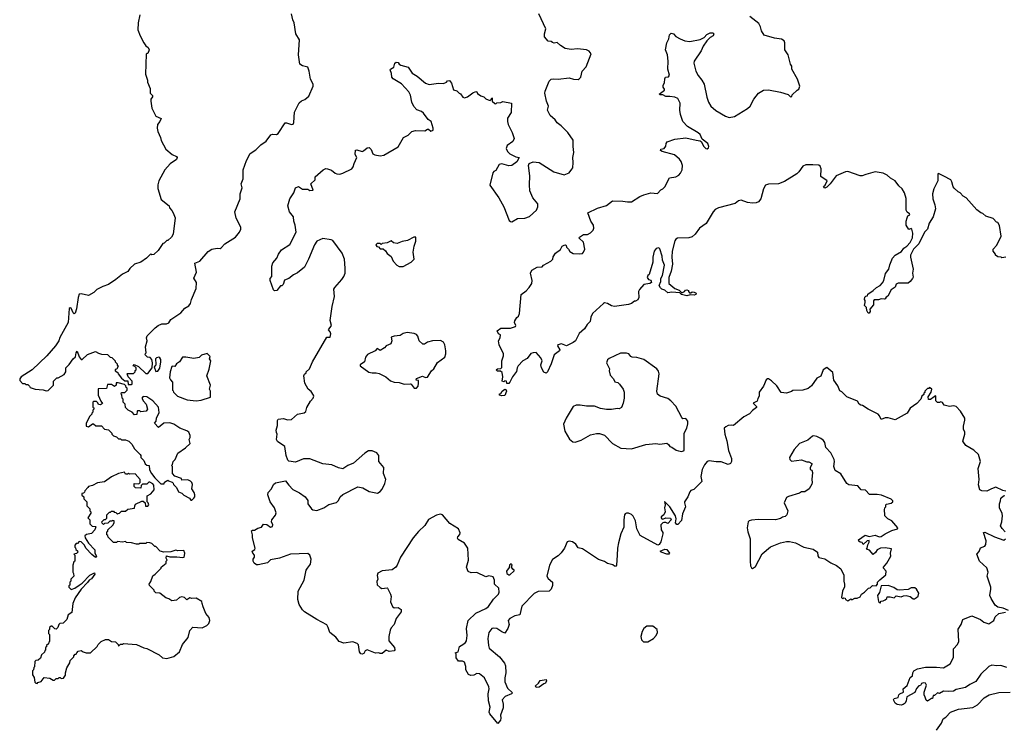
# Model space of a CAD drawing. Extents: x 2293878 to 2522763, y 823964 to 1006972.
# Tile 387 of 407: x 2455872 to 2465659, y 882594 to 889616. Entities that reach past the tile are written whole.
import ezdxf

# ---------------------------------------------------------------- set-up
doc = ezdxf.new("R2010")
doc.units = 0

msp = doc.modelspace()

# ---------------------------------------------------------------- linework, layer by layer
at = {"layer": '0CON20XD'}
for points in [[(2457066.2, 889665), (2457050, 889585), (2457046.2, 889515), (2457068.8, 889455), (2457106.7, 889385), (2457126.2, 889355), (2457148.5, 889338.5), (2457160, 889315), (2457145, 889280), (2457135, 889280), (2457128.3, 889271.7), (2457122.5, 889075), (2457142.5, 889015), (2457143.6, 888993.6), (2457168.3, 888931.7), (2457170, 888885), (2457191.7, 888861.7), (2457191.7, 888848.3), (2457177.5, 888825), (2457176.7, 888805), (2457187, 888737), (2457225, 888656.7), (2457277.5, 888635), (2457266.7, 888603.3), (2457243.3, 888575), (2457237.5, 888537.5), (2457244.1, 888504.1), (2457273.3, 888445), (2457277.5, 888415), (2457325, 888327.5), (2457386.4, 888276.4), (2457430, 888255), (2457437.5, 888245), (2457432.5, 888225), (2457368.3, 888181.7), (2457316.4, 888123.6), (2457256.7, 888013.3), (2457246.7, 887975), (2457247, 887937), (2457279.3, 887829.3), (2457357.5, 887765), (2457362.5, 887745), (2457385, 887720), (2457397.5, 887695), (2457416.7, 887645), (2457397.5, 887485), (2457382.5, 887455), (2457345, 887420), (2457335, 887420), (2457310, 887395), (2457295, 887390), (2457249.3, 887320.7), (2457205, 887282.5), (2457185, 887280), (2457175, 887290), (2457133, 887247), (2457075, 887207.5), (2457015, 887187.5), (2456967, 887143), (2456946.4, 887113.6), (2456895, 887087.5), (2456827.9, 887032.1), (2456755, 886982.5), (2456700, 886965), (2456640, 886935), (2456610, 886905), (2456556.7, 886873.3), (2456485, 886892.5), (2456463.6, 886886.4), (2456452.9, 886855), (2456437.4, 886742.6), (2456425, 886697.5), (2456415, 886692.5), (2456405, 886702.5), (2456385, 886747.5), (2456375, 886752.5), (2456363.9, 886746.1), (2456353.3, 886605), (2456271.7, 886458.3), (2456260, 886425), (2456230, 886375), (2456143.9, 886276.1), (2455995, 886137.5), (2455887.5, 886065), (2455872.5, 886045), (2455875, 886030), (2455901.7, 886001.7), (2455925, 886000), (2455935, 885990), (2455955, 885990), (2455970, 885975), (2455975, 885960), (2456025, 885943.3), (2456105, 885936.7), (2456135, 885927.5)], [(2456135, 885927.5), (2456155, 885930), (2456210, 885985), (2456210, 886025), (2456243, 886057), (2456255, 886057.5), (2456315, 886090), (2456330, 886115), (2456330, 886155), (2456365, 886190), (2456403.6, 886246.4), (2456426.1, 886263.9), (2456433.6, 886306.4), (2456445, 886320), (2456463.8, 886265), (2456485, 886237.5), (2456495, 886240), (2456545, 886290), (2456625, 886317.5), (2456655, 886300), (2456685, 886292.5), (2456745, 886290), (2456771.7, 886261.7), (2456788.3, 886258.3), (2456820, 886225), (2456820, 886215), (2456840, 886195), (2456841.7, 886181.7), (2456850, 886175), (2456838.3, 886141.7), (2456821.7, 886138.3), (2456820, 886125), (2456848.3, 886108.3), (2456850, 886095), (2456885, 886052.5), (2456918.3, 886028.3), (2456948.3, 886028.3), (2456951.7, 885991.7), (2456985, 885990), (2456990, 885995), (2456990, 886025), (2456950, 886065), (2456940, 886095), (2456945, 886100), (2457005, 886100), (2457020, 886115), (2457021.7, 886128.3), (2457030, 886135), (2457030, 886155), (2457018.3, 886168.3), (2457000, 886175), (2457011.7, 886188.3), (2457055, 886170), (2457125, 886100), (2457145, 886100), (2457190, 886155), (2457192.5, 886205), (2457185, 886240), (2457168.3, 886258.3), (2457141.7, 886261.7), (2457120, 886285), (2457121.7, 886298.3), (2457130, 886305), (2457122.5, 886365), (2457140, 886425), (2457132.5, 886455), (2457140, 886475), (2457220, 886555), (2457250, 886575), (2457285, 886592.5), (2457333, 886593), (2457355, 886602.5), (2457375, 886637.5), (2457475, 886702.5), (2457515, 886750), (2457555, 886772), (2457571.4, 886795), (2457579.2, 886835), (2457626, 886945), (2457629.2, 887005), (2457603.9, 887046.1), (2457630, 887105), (2457612.5, 887195), (2457662.5, 887215), (2457747, 887313), (2457783.9, 887336.1), (2457835, 887346.7), (2457865, 887343.3), (2457875, 887350), (2457911.2, 887388.8), (2458016.2, 887455), (2458058, 887505), (2458070, 887535), (2458070, 887555), (2458024.5, 887644.5), (2458012.5, 887705), (2458064.2, 887835), (2458064.1, 887885.9), (2458083.8, 887945), (2458073.8, 887985), (2458093.8, 888035), (2458093.8, 888125), (2458126.7, 888215), (2458163.9, 888286.1), (2458218.8, 888321.2), (2458269.6, 888370.5), (2458321.2, 888408.8), (2458369.6, 888470.5), (2458385, 888478), (2458425, 888476.2), (2458441.2, 888485), (2458510.8, 888589.2), (2458525, 888590), (2458575, 888574.2), (2458591.2, 888578.8), (2458598.6, 888595), (2458602.5, 888695), (2458650.3, 888789.7), (2458671.9, 888808.1), (2458706.8, 888823.2), (2458745, 888856), (2458790.8, 888955), (2458788.6, 888975), (2458764.1, 889024.1), (2458750, 889105), (2458735.8, 889145), (2458685, 889155.7), (2458657.5, 889175), (2458642.9, 889265), (2458653.8, 889415), (2458618.8, 889475), (2458600, 889585), (2458586.7, 889615), (2458573.3, 889675)], [(2459775, 889082.5), (2459823.6, 889053.6), (2459905.9, 888985.9), (2459942.3, 888972.3), (2460035, 888983.3), (2460085, 888981.2), (2460115.8, 888994.2), (2460125, 889007.5), (2460145, 889012.5), (2460165.9, 888985.9), (2460185, 888920), (2460217, 888907), (2460240, 888885), (2460255, 888880), (2460277, 888847), (2460295, 888837.5), (2460325, 888848.8), (2460375, 888888.8), (2460405, 888902.5), (2460415, 888900), (2460423.6, 888883.6), (2460455, 888860), (2460485, 888850), (2460505, 888830), (2460528.3, 888818.3), (2460547.5, 888812.5), (2460558.3, 888821.7), (2460565, 888840), (2460570, 888835), (2460570, 888805), (2460595, 888782.5), (2460605, 888780), (2460615, 888790), (2460655, 888793.3), (2460675, 888802.5), (2460760, 888785), (2460756.4, 888693.6), (2460722.5, 888637.5), (2460722, 888605), (2460728, 888575), (2460767.1, 888495), (2460787.5, 888435), (2460774, 888405), (2460716.2, 888365), (2460706.2, 888335), (2460720, 888305), (2460745, 888281.2), (2460805, 888252.5), (2460837.5, 888245), (2460815, 888202), (2460765, 888166.7), (2460733.9, 888163.9), (2460665, 888182), (2460637.5, 888175), (2460605, 888117.5), (2460585, 888107.5), (2460576.7, 888095), (2460545, 887970), (2460634.2, 887845), (2460684.2, 887754.2), (2460739.3, 887619.3), (2460749.3, 887609.3), (2460765, 887606.7), (2460821.7, 887638.3), (2460895, 887644.3), (2460941.3, 887658.7), (2461008.3, 887721.7), (2461024.2, 887755), (2461021.2, 887785), (2460974.3, 887844.3), (2460944.1, 887914.1), (2460939.2, 887975), (2460943.8, 888065), (2460928.8, 888165), (2460935, 888187.5), (2460975, 888203.8), (2461035, 888198), (2461182.1, 888102.1), (2461285, 888072.9), (2461333.3, 888095), (2461360.3, 888129.7), (2461369.2, 888145), (2461374.2, 888195), (2461372, 888245), (2461382, 888295), (2461372.5, 888355), (2461375, 888417.5), (2461322, 888495), (2461255, 888562), (2461215, 888590), (2461195, 888620), (2461145, 888663.3), (2461120, 888715), (2461130, 888755), (2461110, 888805), (2461093.1, 888885), (2461094, 888905), (2461136.2, 889005), (2461155.9, 889024.1), (2461175, 889028), (2461225, 889023.3), (2461335, 889037.5), (2461376.4, 889023.6), (2461425, 889022.5), (2461435, 889027.5), (2461450, 889045), (2461462.5, 889105), (2461503.6, 889146.4), (2461552.5, 889275), (2461533, 889303), (2461505, 889316.7), (2461416.2, 889326.2), (2461355, 889320), (2461295, 889328), (2461247.5, 889357.5), (2461215, 889388.8), (2461185, 889382.5), (2461168.3, 889388.3), (2461155, 889397.5), (2461125, 889402.5), (2461090, 889445), (2461087.5, 889475), (2461102.5, 889525), (2461032.5, 889675)], [(2461867, 887813), (2461915, 887804.4), (2461955, 887806), (2462035, 887860), (2462075, 887876.7), (2462145, 887893.3), (2462211.7, 887888.3), (2462245, 887923.3), (2462266.1, 887933.9), (2462286.1, 887953.9), (2462330, 888045), (2462395.9, 888054.1), (2462425, 888070), (2462440.7, 888089.3), (2462456.2, 888125), (2462461.2, 888165), (2462446, 888205), (2462429.3, 888229.3), (2462381.7, 888271.7), (2462260, 888305), (2462242.5, 888315), (2462245, 888327.5), (2462277.5, 888335), (2462295, 888360), (2462297.5, 888385), (2462308.3, 888401.7), (2462385, 888429.4), (2462495, 888442.9), (2462595, 888417.5), (2462635, 888413.3), (2462646.7, 888406.7), (2462674, 888355), (2462693.3, 888335), (2462706.4, 888333.6), (2462719.3, 888340.7), (2462723.3, 888355), (2462713.3, 888385), (2462657, 888427), (2462635, 888473.8), (2462615, 888492), (2462510, 888555), (2462463.1, 888603.1), (2462439.2, 888675), (2462432.5, 888715), (2462437.1, 888785), (2462415, 888831.2), (2462385, 888845.7), (2462335, 888852.9), (2462295, 888851.2), (2462265, 888870), (2462238.3, 888868.3), (2462230, 888875), (2462280, 888915), (2462282.5, 888925), (2462270, 888945), (2462270, 888965), (2462281.7, 888988.3), (2462283.6, 889026.4), (2462292.5, 889045), (2462321.7, 889048.3), (2462332.5, 889065), (2462313.8, 889125), (2462316.7, 889205), (2462310.8, 889265), (2462292.9, 889315), (2462304.2, 889385), (2462323.3, 889425), (2462332.5, 889465), (2462348.3, 889481.7), (2462370, 889475), (2462395, 889447.5), (2462436.2, 889426.2), (2462485, 889406.2), (2462535, 889400), (2462635, 889418), (2462675, 889438.8), (2462703.2, 889466.8), (2462735, 889486), (2462762.5, 889485), (2462772.5, 889475), (2462766.2, 889455), (2462735, 889437.5), (2462702.9, 889407.1), (2462666.9, 889353.1), (2462645.4, 889304.6), (2462576.2, 889205), (2462573.8, 889185), (2462592.7, 889102.7), (2462615, 889060), (2462653.2, 889013.2), (2462674.5, 888974.5), (2462702.7, 888845), (2462719.6, 888795), (2462741.5, 888755), (2462791.4, 888711.5), (2462887.9, 888657.9), (2462925, 888644.6), (2462976.3, 888653.7), (2463108.2, 888731.8), (2463133.1, 888755), (2463168.6, 888825), (2463215, 888886), (2463265, 888916.2), (2463315, 888918.8), (2463435, 888896.7), (2463511.7, 888871.7), (2463535, 888850), (2463548.3, 888851.7), (2463551.7, 888868.3), (2463600, 888915), (2463616.4, 888923.6), (2463626.4, 888953.6), (2463603.8, 889025), (2463548.8, 889125), (2463546, 889155), (2463533.8, 889175), (2463511.2, 889265), (2463478.8, 889315), (2463477.1, 889385), (2463470, 889405), (2463445, 889420.6), (2463375, 889431.1), (2463272.4, 889462.4), (2463244.7, 889504.7), (2463234.6, 889544.6), (2463217.9, 889577.9), (2463128.9, 889648.9)], [(2462533, 884923), (2462513.8, 884875), (2462481.2, 884825), (2462478.8, 884815), (2462490, 884775), (2462460, 884705), (2462451.7, 884638.3), (2462415, 884600), (2462405, 884600), (2462392.5, 884615), (2462397.5, 884655), (2462392.5, 884685), (2462334.1, 884774.1), (2462281.7, 884828.3), (2462287.5, 884795), (2462280, 884765), (2462288.8, 884725), (2462275.8, 884694.2), (2462247.5, 884675), (2462248.8, 884665), (2462254.1, 884654.1), (2462265, 884651.2), (2462295, 884663.8), (2462341.7, 884661.7), (2462347.5, 884645), (2462315, 884607.5), (2462295, 884620), (2462275, 884620), (2462264.2, 884615.8), (2462246.7, 884595), (2462247, 884547), (2462265, 884520), (2462266.7, 884505), (2462243.6, 884426.4), (2462229.3, 884400.7), (2462216.4, 884393.6), (2462040.7, 884490.7), (2462007.5, 884555), (2461993.3, 884635), (2461970.7, 884680.7), (2461955, 884697.5), (2461925, 884712.5), (2461905, 884712.5), (2461890, 884705), (2461883.6, 884696.4), (2461877.5, 884645), (2461876.4, 884573.6), (2461847.5, 884505), (2461823.9, 884416.1), (2461813.3, 884365), (2461810, 884295), (2461803.3, 884195), (2461795, 884182.5), (2461785, 884183.8), (2461767.3, 884197.3), (2461715, 884210), (2461685, 884230), (2461625, 884251.2), (2461465, 884358), (2461425, 884368), (2461398.8, 884405), (2461367.9, 884427.9), (2461335, 884432), (2461315, 884426.7), (2461287.3, 884365), (2461253.2, 884316.8), (2461225, 884288.2), (2461169.5, 884250.5), (2461138.2, 884195), (2461113.5, 884085), (2461125, 884062), (2461169.2, 884025), (2461168.3, 883991.7), (2461153.8, 883955), (2461134.2, 883935.8), (2461025, 883933.3), (2460985, 883914.4), (2460865, 883786.2), (2460845, 883700), (2460795, 883691.2), (2460743.8, 883665), (2460728, 883645), (2460733.9, 883613.9), (2460736.7, 883605), (2460725.8, 883564.2), (2460695, 883520), (2460665, 883532.5), (2460615, 883566.2), (2460585, 883569.2), (2460565, 883563.8), (2460536.2, 883525), (2460524, 883465), (2460530.8, 883395), (2460540.3, 883370.3), (2460640, 883285), (2460691.7, 883221.7), (2460700.6, 883195), (2460705.5, 883125.5), (2460694.5, 883075), (2460694.2, 883035), (2460720.9, 882970.9), (2460770, 882925), (2460760, 882915), (2460699.3, 882890.7), (2460667.5, 882855), (2460676.7, 882815), (2460676.4, 882776.4), (2460650, 882705), (2460656, 882675), (2460652, 882655), (2460625, 882620), (2460545, 882717.5), (2460540, 882735), (2460548.6, 882785), (2460532.9, 882845), (2460529.2, 882915), (2460538.8, 882965), (2460536.7, 882985), (2460493.6, 883073.6), (2460444, 883114), (2460415, 883118.8), (2460385, 883102.5), (2460355, 883097.5), (2460335, 883106.7), (2460306.7, 883155), (2460308.3, 883188.3), (2460295, 883230), (2460275, 883240), (2460235, 883240), (2460212.5, 883275), (2460210, 883315), (2460200, 883325), (2460230, 883335), (2460245, 883387.5), (2460277.5, 883405), (2460305, 883426.7), (2460315, 883442.5), (2460319.4, 883495), (2460313.6, 883566.4), (2460331.5, 883645), (2460405, 883717.1), (2460505, 883763.5), (2460530.8, 883785), (2460583.2, 883856.8), (2460632, 883905), (2460638.8, 883925), (2460636.2, 883965), (2460592.5, 884005), (2460593.3, 884045), (2460578.3, 884078.3), (2460535, 884087.5), (2460505, 884077.5), (2460415, 884122.5), (2460359.3, 884119.3), (2460330.7, 884130.7), (2460313.3, 884175), (2460334, 884245), (2460326.7, 884365), (2460295, 884413.3), (2460230.4, 884450.5), (2460223.9, 884463.9), (2460226.7, 884475), (2460248.8, 884501.2), (2460252, 884515), (2460235.5, 884555.5), (2460148.7, 884608.7), (2460075, 884696.2), (2460055, 884700), (2460015, 884692), (2459935, 884647.5), (2459900.3, 884589.7), (2459835, 884528.8), (2459783.9, 884466.1), (2459659.2, 884275), (2459625, 884193.3), (2459611.2, 884175), (2459575, 884148), (2459475, 884140), (2459433.3, 884115), (2459426.4, 884093.6), (2459431.2, 884055), (2459423.6, 884033.6), (2459425, 884000), (2459455, 883972.5), (2459473.6, 883963.6), (2459525, 883970), (2459530, 883965), (2459558.8, 883905), (2459563.8, 883885), (2459558.8, 883828.8), (2459577.5, 883785), (2459595, 883770), (2459635, 883772.5), (2459663.6, 883753.6), (2459665, 883732.5), (2459613.3, 883665), (2459596.2, 883605), (2459566.4, 883573.6), (2459555, 883550), (2459541.2, 883485), (2459542, 883442), (2459597.5, 883375), (2459600, 883355), (2459595, 883342.5), (2459545, 883337.5), (2459515, 883350), (2459475, 883316.7), (2459455, 883316.7), (2459443, 883323), (2459410.7, 883320.7), (2459325, 883353.3), (2459307.5, 883345), (2459291.7, 883318.3), (2459275, 883308.8), (2459263, 883313), (2459251.2, 883335), (2459241.7, 883401.7), (2459227, 883417), (2459185, 883432.5), (2459095, 883421.2), (2459046.7, 883435), (2459015, 883480), (2458953.8, 883525), (2458940, 883575), (2458925, 883601.2), (2458824.5, 883654.5), (2458705, 883730), (2458682.4, 883752.4), (2458650.8, 883805), (2458638.6, 883855), (2458641.1, 883935), (2458699.4, 884045), (2458721.4, 884145), (2458734, 884165), (2458763.8, 884205), (2458770, 884255), (2458758, 884295), (2458735, 884310), (2458565, 884304.3), (2458455, 884265.7), (2458365, 884246.2), (2458335, 884218.8), (2458241.7, 884198.3), (2458225, 884197.5), (2458204.1, 884214.1), (2458192.5, 884235), (2458193.3, 884255), (2458206.7, 884275), (2458207.5, 884295), (2458190, 884315), (2458182.5, 884335), (2458208.3, 884351.7), (2458212.5, 884365), (2458186.2, 884465), (2458186.7, 884495), (2458177.5, 884535), (2458185, 884542.5), (2458207, 884543), (2458238.3, 884561.7), (2458275, 884572.5), (2458297, 884603), (2458328, 884598), (2458365, 884573.3), (2458385, 884577.5), (2458390, 884595), (2458376.7, 884625), (2458377.5, 884645), (2458415, 884692.5), (2458423.3, 884715), (2458406.2, 884765), (2458362, 884825), (2458339.4, 884895), (2458343.7, 884916.3), (2458374.2, 884955), (2458393.7, 884996.3), (2458415, 885012.9), (2458513, 885033), (2458548.3, 884988.3), (2458585.9, 884945.9), (2458653.6, 884913.6), (2458710, 884875), (2458736.4, 884836.4), (2458737.5, 884805), (2458774.1, 884754.1), (2458785, 884746.2), (2458825, 884738.8), (2458896.8, 884763.2), (2458945, 884799.2), (2459021.2, 884818.8), (2459041.2, 884838.8), (2459058.8, 884875), (2459085, 884896.2), (2459235, 884973.3), (2459283.9, 884963.9), (2459346.1, 884926.1), (2459428.3, 884911.7), (2459455, 884926), (2459475, 884951.2), (2459502.9, 885005), (2459512.5, 885045), (2459488.8, 885105), (2459491.2, 885165), (2459443.8, 885225), (2459443.8, 885285), (2459420.9, 885310.9), (2459375, 885330), (2459340.4, 885329.5), (2459302.7, 885307.3), (2459190.7, 885209.3), (2459133.9, 885186.1), (2459085, 885153.3), (2459040.7, 885160.7), (2458975, 885193.3), (2458885, 885201.2), (2458755, 885251.2), (2458695, 885250), (2458615, 885220), (2458548.3, 885228.3), (2458538.3, 885238.3), (2458522.5, 885285), (2458506.7, 885375), (2458435, 885424), (2458423.8, 885445), (2458432.5, 885495), (2458423.6, 885513.6), (2458423.3, 885535), (2458436.1, 885583.9), (2458436.4, 885633.6), (2458442.5, 885645), (2458495, 885652.5), (2458535, 885637.5), (2458575, 885642.5), (2458633.9, 885696.1), (2458700.7, 885709.3), (2458717, 885723), (2458727.3, 885762.7), (2458763.8, 885825), (2458790, 885855), (2458796.7, 885875), (2458792.5, 885885), (2458769.3, 885919.3), (2458740, 885945), (2458707.5, 886005), (2458696.7, 886075), (2458705, 886092.5), (2458720, 886105), (2458720, 886115), (2458752.5, 886145), (2458783.8, 886215), (2458925, 886460), (2458958.3, 886461.7), (2458966.7, 886495), (2458957.5, 886515), (2458942.5, 886535), (2458972, 886575), (2458960, 886625), (2458980, 886765), (2459002, 886865), (2458993.6, 886936.4), (2459003.3, 886955), (2459076, 887035), (2459094, 887065), (2459106.2, 887095), (2459108.8, 887145), (2459100, 887235), (2459078.8, 887295), (2458985, 887421.2), (2458969.2, 887429.2), (2458885, 887441.2), (2458825, 887413.3), (2458802.3, 887377.7), (2458744.4, 887235), (2458702.3, 887157.7), (2458635, 887098.8), (2458595, 887080), (2458546.1, 887043.9), (2458505, 887027.5), (2458490, 886985), (2458478.3, 886971.7), (2458465, 886970), (2458430, 886925), (2458405, 886922.5), (2458395, 886930), (2458363.3, 887023.3), (2458362.5, 887045), (2458377.5, 887065), (2458380, 887165), (2458389.3, 887200.7), (2458430, 887245), (2458446, 887285), (2458475, 887330), (2458557.5, 887382.5), (2458620, 887505), (2458610, 887575), (2458595.7, 887615), (2458592.5, 887655), (2458553.8, 887705), (2458536.7, 887765), (2458556, 887835), (2458596.7, 887895), (2458613.3, 887945), (2458645, 887957.5), (2458685, 887930), (2458735, 887930), (2458755, 887917.5), (2458788.3, 887921.7), (2458767.5, 887985), (2458810, 888025), (2458810, 888055), (2458887.7, 888122.3), (2458915, 888136.2), (2458933.6, 888133.6), (2458970.7, 888120.7), (2459009.3, 888089.3), (2459025, 888083.3), (2459055, 888081.2), (2459085, 888088.8), (2459172.5, 888135), (2459188.3, 888151.7), (2459196.2, 888185), (2459223.3, 888245), (2459206.7, 888275), (2459210.7, 888319.3), (2459225, 888323.3), (2459275, 888306.2), (2459288.3, 888311.7), (2459325, 888343.3), (2459345, 888346.2), (2459365.7, 888325.7), (2459383.6, 888283.6), (2459401.7, 888271.7), (2459455, 888263.3), (2459490.4, 888269.5), (2459635, 888352.5), (2459686.2, 888445), (2459735, 888468.8), (2459770, 888505), (2459805.9, 888515.9), (2459898.3, 888511.7), (2459927, 888527), (2459937, 888527), (2459958.3, 888508.3), (2459980.7, 888519.3), (2459983, 888537), (2459963.3, 888605), (2459934.1, 888624.1), (2459885, 888685.8), (2459865, 888702), (2459820.6, 888720.6), (2459791.3, 888751.3), (2459769.5, 888795), (2459756.1, 888866.1), (2459738.9, 888898.9), (2459668.3, 888978.3), (2459585, 889029.2), (2459572.9, 889045), (2459569.7, 889079.7), (2459553.9, 889116.1), (2459557.5, 889125), (2459590, 889145), (2459602.5, 889185), (2459615, 889192.5), (2459635, 889190), (2459643.6, 889173.6), (2459660, 889165), (2459735, 889142.5), (2459775, 889082.5)], [(2465675, 887256.7), (2465635, 887250), (2465627, 887257), (2465595, 887260), (2465570, 887275), (2465570, 887285), (2465550, 887315), (2465550, 887335), (2465586.1, 887373.9), (2465627.5, 887465), (2465611.7, 887571.7), (2465595, 887600), (2465580, 887605), (2465548.3, 887638.3), (2465473.9, 887663.9), (2465445, 887690), (2465425, 887697.5), (2465387, 887727), (2465280, 887845), (2465250.7, 887860.7), (2465220, 887895), (2465200, 887905), (2465160.4, 887940.5), (2465150, 887955), (2465138, 888005), (2465126.2, 888025), (2465058.8, 888061.2), (2465005, 888087.5), (2465000, 888085), (2465000, 888015), (2464958, 887935), (2464944, 887885), (2464948, 887835), (2464970, 887775), (2464976.2, 887735), (2464952.3, 887657.7), (2464913.3, 887595), (2464895.5, 887535), (2464865.4, 887505), (2464811.2, 887388.8), (2464755.5, 887334.4), (2464728, 887275), (2464726, 887255), (2464752.9, 887135), (2464748, 887095), (2464753, 887057), (2464747.5, 887045), (2464725, 887012.5), (2464705, 886996.7), (2464605, 886996.7), (2464585, 886987.5), (2464573, 886957), (2464535, 886932.5), (2464503, 886867), (2464483.3, 886856.7), (2464475, 886842.5), (2464465, 886837.5), (2464435, 886842.5), (2464408.3, 886831.7), (2464365, 886830), (2464358.3, 886821.7), (2464357.5, 886782.5), (2464321.7, 886738.3), (2464327.5, 886715), (2464315, 886700), (2464305, 886700), (2464292.5, 886725), (2464290, 886755), (2464270, 886775), (2464277.5, 886805), (2464277.5, 886825), (2464270, 886835), (2464271.7, 886858.3), (2464281.7, 886868.3), (2464298.3, 886871.7), (2464301.7, 886888.3), (2464356.4, 886923.6), (2464387.5, 886955), (2464424.3, 886975.7), (2464449.4, 887000.6), (2464462.5, 887025), (2464477.4, 887092.6), (2464512.5, 887135), (2464521.7, 887178.3), (2464549.2, 887245), (2464574.6, 887275.5), (2464637.4, 887312.6), (2464662, 887345), (2464691.2, 887365), (2464725, 887402), (2464745, 887447.5), (2464750, 887495), (2464740, 887535), (2464735, 887540), (2464711.7, 887531.7), (2464682.5, 887575), (2464682.5, 887615), (2464693, 887647), (2464700, 887665), (2464720, 887675), (2464717.5, 887685), (2464692.7, 887702.7), (2464683, 887723), (2464685, 887840), (2464666.9, 887895), (2464645, 887934.2), (2464610, 887965), (2464575.3, 888015.3), (2464529.5, 888039.5), (2464495, 888069.2), (2464455, 888088.8), (2464375, 888102.5), (2464281.7, 888078.3), (2464247, 888063), (2464225, 888062.5), (2464105, 888105.8), (2464080, 888105), (2463986.7, 888065), (2463927.5, 887985), (2463895, 887952.5), (2463875, 887942.5), (2463863, 887957), (2463878.3, 887971.7), (2463900, 888015), (2463837.1, 888057.1), (2463838.1, 888135), (2463829.4, 888159.4), (2463815, 888168.5), (2463755, 888174.5), (2463685, 888172.2), (2463655, 888158.9), (2463617.3, 888105), (2463596.1, 888085), (2463475, 888007.9), (2463415, 887984.7), (2463315, 887980.9), (2463285, 887970.3), (2463264.8, 887935.2), (2463237.9, 887835), (2463215, 887804.8), (2463194.3, 887795), (2463155, 887790.9), (2463105, 887800), (2463045, 887822), (2463017.5, 887815), (2462985, 887789.1), (2462820, 887745), (2462785, 887727.8), (2462765, 887705.7), (2462695, 887588.8), (2462630, 887545), (2462588, 887485), (2462555, 887456.7), (2462525, 887448.9), (2462410, 887445), (2462394, 887436), (2462382.7, 887417.3), (2462356.9, 887315), (2462354.5, 887255), (2462360.6, 887185), (2462348.1, 887115), (2462325.6, 887055), (2462323.3, 886995), (2462385, 886943.3), (2462427, 886927), (2462452.5, 886902.5), (2462480, 886915), (2462491.7, 886928.3), (2462505, 886930), (2462520, 886925), (2462520, 886915), (2462531.7, 886901.7), (2462545, 886900), (2462555, 886910), (2462575, 886906.7), (2462595, 886897.5), (2462593.3, 886885), (2462575, 886876.7), (2462538.3, 886881.7), (2462505, 886870), (2462450, 886885), (2462435, 886900), (2462355, 886906.2), (2462315, 886900), (2462285, 886926.7), (2462255, 886937.5), (2462242.2, 886952.2), (2462228.8, 886975), (2462246.4, 887013.6), (2462246.7, 887045), (2462261.2, 887075), (2462282.3, 887177.7), (2462262.9, 887225), (2462259.4, 887265), (2462235, 887337.5), (2462225, 887350), (2462199.3, 887340.7), (2462178.8, 887315), (2462164.3, 887255.7), (2462166, 887205), (2462130, 887085), (2462117, 887073), (2462110, 887055), (2462122.5, 887035), (2462145.9, 887025.9), (2462153.8, 887005), (2462137, 886993), (2462075, 886982.5), (2462032.5, 886935), (2462023.8, 886915), (2462026, 886855), (2462015, 886832.5), (2461995, 886817.5), (2461985, 886817.5), (2461953.6, 886796.4), (2461925, 886786.7), (2461785, 886766.2), (2461755, 886771.2), (2461713.6, 886796.4), (2461685, 886801.2), (2461675, 886796.2), (2461566, 886695), (2461550.3, 886659.7), (2461543.8, 886615), (2461512.2, 886587.8), (2461485, 886543.8), (2461433.3, 886496.7), (2461395.5, 886424.4), (2461375, 886407.5), (2461306.1, 886373.9), (2461256.4, 886393.6), (2461222.5, 886385), (2461217.5, 886375), (2461240, 886335), (2461237.5, 886325), (2461186.4, 886283.6), (2461155.9, 886194.1), (2461118.8, 886115), (2461105, 886104), (2461082.3, 886112.3), (2461060, 886155), (2461053.8, 886185), (2461066, 886225), (2461053.8, 886255), (2461005, 886306.7), (2460975, 886306.2), (2460951.7, 886298.3), (2460915, 886247.5), (2460875, 886226.7), (2460825.9, 886174.1), (2460816.2, 886155), (2460810.8, 886119.2), (2460771.2, 886065), (2460745, 886012.5), (2460735, 886000), (2460715, 886000), (2460710, 886025), (2460695, 886027.5), (2460685, 886017.5), (2460667.5, 886025), (2460676.2, 886065), (2460669.3, 886109.3), (2460651.7, 886121.7), (2460623, 886123), (2460610, 886135), (2460623, 886147), (2460655, 886150), (2460665, 886160), (2460663.8, 886225), (2460682.5, 886275), (2460682.5, 886295), (2460636.7, 886385), (2460632.5, 886425), (2460647, 886453), (2460650, 886485), (2460630, 886495), (2460620, 886525), (2460655, 886550), (2460750.7, 886549.3), (2460800, 886565), (2460802.5, 886575), (2460790, 886605), (2460793.3, 886623.3), (2460812.5, 886655), (2460830.7, 886669.3), (2460840, 886695), (2460856.4, 886883.6), (2460907.7, 886922.3), (2460937.5, 886955), (2460962.5, 886995), (2460966.2, 887025), (2460951.2, 887095), (2460964.1, 887125.9), (2461015, 887157.5), (2461065, 887160), (2461080, 887175), (2461152.5, 887215), (2461172.5, 887235), (2461175, 887260), (2461196.7, 887295), (2461247.7, 887332.3), (2461265, 887363.3), (2461285, 887376.2), (2461297, 887377), (2461305, 887370), (2461307.5, 887355), (2461326.7, 887336.7), (2461340.7, 887310.7), (2461375, 887292.5), (2461435, 887287.5), (2461465, 887292.5), (2461477.5, 887305), (2461490, 887335), (2461477.5, 887405), (2461432.5, 887445), (2461437.5, 887455), (2461475, 887480), (2461515, 887482), (2461545, 887496), (2461572, 887525), (2461580, 887545), (2461574.3, 887575), (2461549.2, 887615), (2461520, 887695), (2461615, 887742.5), (2461705, 887768), (2461765, 887816), (2461867, 887813)], [(2459685, 887163.8), (2459764.1, 887205.9), (2459793.3, 887235), (2459783.8, 887305), (2459793.9, 887366.1), (2459810, 887415), (2459810, 887455), (2459790, 887455), (2459727.3, 887422.7), (2459675, 887411.2), (2459625, 887391.2), (2459588.3, 887398.3), (2459565, 887416.7), (2459525, 887397.5), (2459475, 887390), (2459465, 887380), (2459455, 887390), (2459425, 887390), (2459411.7, 887378.3), (2459421.7, 887361.7), (2459438.3, 887358.3), (2459455, 887340), (2459485, 887340), (2459509.3, 887319.3), (2459525, 887293.3), (2459565, 887262.5), (2459586, 887215), (2459621.2, 887175), (2459645, 887164.2), (2459685, 887163.8)], [(2459815, 885952.5), (2459832.5, 885975), (2459837.5, 886005), (2459835, 886030), (2459811.7, 886031.7), (2459815, 886050), (2459875, 886073.3), (2459905, 886060), (2459925, 886063.3), (2459966.7, 886125), (2459990, 886145), (2460025, 886210), (2460098.3, 886261.7), (2460107.5, 886295), (2460108, 886325), (2460098, 886385), (2460085, 886410), (2460055, 886428.8), (2459975, 886424.3), (2459925, 886410.8), (2459895, 886392.5), (2459880.7, 886390.7), (2459844, 886425), (2459829.6, 886469.5), (2459815, 886486.7), (2459795, 886496.7), (2459725, 886506), (2459685, 886496.2), (2459655, 886476.2), (2459595, 886470), (2459565, 886460), (2459570, 886425), (2459560, 886395), (2459513.9, 886376.1), (2459500, 886355), (2459455, 886327.5), (2459425, 886347.5), (2459405, 886323.3), (2459330.7, 886289.3), (2459308.3, 886261.7), (2459300, 886215), (2459257.5, 886185), (2459257.5, 886175), (2459343.1, 886113.1), (2459375, 886105.7), (2459415, 886107.5), (2459445, 886098.8), (2459512.5, 886065), (2459556.9, 886026.9), (2459595, 886012), (2459645, 886010), (2459695, 885993.8), (2459755, 885997.5), (2459765, 885992.5), (2459792.5, 885955), (2459815, 885952.5)], [(2457626.4, 885826.4), (2457675, 885833.8), (2457770, 885865), (2457770, 885925), (2457760, 885945), (2457767.5, 885985), (2457733.3, 886075), (2457757, 886143), (2457772.5, 886225), (2457757.5, 886245), (2457767, 886267), (2457735, 886297.5), (2457678.3, 886281.7), (2457655, 886260), (2457605, 886250), (2457525, 886263.3), (2457489.3, 886260.7), (2457462.5, 886215), (2457432.5, 886195), (2457415, 886170), (2457395, 886172.5), (2457385, 886167.5), (2457366.7, 886115), (2457362.5, 886055), (2457370, 886035), (2457390, 886015), (2457390, 885935), (2457398.3, 885928.3), (2457400, 885915), (2457440, 885875), (2457537, 885837), (2457626.4, 885826.4)], [(2462455, 885324.2), (2462477.5, 885335), (2462477.8, 885505), (2462503.1, 885555), (2462515, 885600), (2462512.9, 885625), (2462495, 885651.2), (2462465, 885650), (2462452.7, 885662.7), (2462395, 885773.3), (2462345, 885828.8), (2462315, 885851.2), (2462237.5, 885875), (2462213.3, 885895), (2462203.8, 885925), (2462228.8, 886095), (2462221.7, 886121.7), (2462205.9, 886145.9), (2462075, 886238.8), (2462005, 886258.8), (2461961.2, 886261.2), (2461948, 886268), (2461926.7, 886295), (2461905, 886302.9), (2461845, 886302.5), (2461731.3, 886248.7), (2461713.8, 886235), (2461706.4, 886206.4), (2461733.8, 886145), (2461732.5, 886125), (2461743.1, 886083.1), (2461774.2, 886045), (2461787.5, 886017.5), (2461818.6, 886008.6), (2461833.3, 885995), (2461870, 885945), (2461880, 885915), (2461880, 885855), (2461870, 885805), (2461855, 885760), (2461831.7, 885748.3), (2461815, 885752.5), (2461755, 885741.2), (2461705, 885743.3), (2461645, 885753.3), (2461585, 885773.3), (2461505, 885773.8), (2461445, 885786), (2461405, 885783.8), (2461375, 885770), (2461303.8, 885655), (2461278.8, 885595), (2461292, 885525), (2461336.1, 885446.1), (2461370.4, 885420.5), (2461395, 885416.2), (2461452.7, 885437.3), (2461545, 885490), (2461605, 885503.3), (2461635, 885503.3), (2461685.8, 885485.8), (2461764.2, 885404.2), (2461847, 885357), (2461955, 885350), (2462095, 885393.3), (2462195, 885402.5), (2462235, 885397.5), (2462305, 885406.7), (2462322.5, 885395), (2462333.9, 885373.9), (2462355, 885366.7), (2462396, 885336), (2462420.8, 885330.8), (2462455, 885324.2)], [(2457225, 886120), (2457245, 886122.5), (2457266.4, 886153.6), (2457276.7, 886215), (2457275, 886240), (2457266.4, 886256.4), (2457255, 886262.5), (2457233.9, 886256.1), (2457223.3, 886245), (2457226.4, 886193.6), (2457222.5, 886175), (2457210, 886165), (2457225, 886120)], [(2465675, 884931.2), (2465645, 884936.2), (2465575, 884968.9), (2465532.5, 884955), (2465485, 884930), (2465435, 884933.3), (2465417.5, 884945), (2465403, 884993), (2465409.5, 885045), (2465400, 885155), (2465423.8, 885225), (2465403.9, 885293.9), (2465355, 885336.7), (2465277.5, 885385), (2465246.2, 885426.2), (2465266.2, 885496.2), (2465267, 885517), (2465253.3, 885545), (2465253.3, 885575), (2465267.5, 885635), (2465267, 885657), (2465225, 885726.2), (2465182.3, 885772.3), (2465155, 885778.8), (2465115, 885770), (2465060, 885785), (2465045, 885810), (2465027, 885817), (2465015, 885810), (2464995, 885810), (2464978.3, 885828.3), (2464980, 885875), (2464975, 885877.5), (2464962, 885868), (2464925, 885840), (2464905, 885840), (2464903.6, 885866.4), (2464933.3, 885915), (2464940, 885945), (2464915, 885960), (2464908.3, 885951.7), (2464895, 885950), (2464870, 885925), (2464868.3, 885911.7), (2464860, 885905), (2464858.3, 885891.7), (2464840, 885875), (2464830, 885845), (2464789.3, 885800.7), (2464724.1, 885755.9), (2464693.6, 885706.4), (2464575, 885640), (2464505, 885660), (2464475, 885658.8), (2464435, 885643.3), (2464419.6, 885679.6), (2464405.6, 885695.6), (2464306.7, 885745), (2464250.7, 885780.7), (2464232.5, 885785), (2464217.5, 885795), (2464200, 885825), (2464095, 885866.7), (2464045.8, 885915.8), (2464025, 885926.7), (2464005, 885977.5), (2463964.4, 886034.4), (2463955, 886110), (2463895, 886160), (2463860, 886135), (2463835, 886072.5), (2463795, 886052.5), (2463743, 885977), (2463708.3, 885951.7), (2463655, 885933.3), (2463558.3, 885931.7), (2463545, 885920), (2463495, 885902.5), (2463441.7, 885911.7), (2463397.3, 885977.3), (2463345, 886026.2), (2463315, 886046.7), (2463303.8, 886046.2), (2463293.6, 886036.4), (2463265, 885972.5), (2463222.5, 885915), (2463222.5, 885875), (2463208.3, 885851.7), (2463202.5, 885825), (2463163.3, 885805), (2463195, 885770), (2463195, 885760), (2463155, 885732.5), (2463125, 885697.5), (2463071.7, 885668.3), (2462968.3, 885581.7), (2462945, 885587.5), (2462915, 885582), (2462889.6, 885570.5), (2462873.3, 885555), (2462880.8, 885495), (2462901.7, 885431.7), (2462916.9, 885335), (2462946.2, 885253.8), (2462947.5, 885225), (2462937.5, 885205), (2462915, 885196.7), (2462845, 885221.2), (2462795, 885220.8), (2462725, 885230), (2462705, 885226.2), (2462677.9, 885192.1), (2462656.2, 885145), (2462643.8, 885075), (2462652.5, 885025), (2462573, 884947), (2462545, 884936.7), (2462533, 884923)], [(2457585, 884840), (2457605, 884860), (2457612.5, 884875), (2457612.5, 884895), (2457607, 884917), (2457582.5, 884955), (2457588.8, 884995), (2457584, 885015), (2457570.3, 885030.3), (2457545, 885042), (2457485, 885040), (2457480, 885055), (2457415, 885080), (2457390, 885105), (2457390, 885175), (2457380, 885185), (2457390, 885195), (2457397.5, 885225), (2457417.5, 885245), (2457443.6, 885306.4), (2457519.3, 885360.7), (2457566.1, 885403.9), (2457556.7, 885445), (2457566.4, 885463.6), (2457566.4, 885483.6), (2457552.5, 885515), (2457535, 885530), (2457465, 885557.5), (2457405, 885596.7), (2457365, 885610), (2457305, 885607.5), (2457251.7, 885561.7), (2457212.5, 885605), (2457230, 885625), (2457232.5, 885655), (2457258, 885712), (2457252.5, 885765), (2457195, 885827.5), (2457135, 885866.7), (2457098.3, 885871.7), (2457087.5, 885855), (2457104.2, 885824.2), (2457131.2, 885795), (2457142.5, 885745), (2457130, 885725), (2457075, 885720), (2457065, 885730), (2457045, 885730), (2457040, 885725), (2457038.3, 885691.7), (2457015, 885690), (2456990, 885715), (2456950, 885735), (2456925, 885760), (2456920, 885795), (2456900, 885815), (2456900, 885845), (2456890, 885855), (2456887.5, 885887.5), (2456880, 885895), (2456885, 885910), (2456918.3, 885911.7), (2456940, 885935), (2456940, 885955), (2456931.7, 885961.7), (2456928.3, 885978.3), (2456915, 885990), (2456851.7, 886008.3), (2456831.7, 886008.3), (2456830, 885985), (2456815, 885970), (2456785, 885990), (2456745, 885990), (2456735, 885950), (2456651.7, 885948.3), (2456652.5, 885885), (2456680, 885825), (2456697, 885803), (2456675, 885787.5), (2456655, 885790), (2456648.3, 885808.3), (2456635, 885820), (2456605, 885820), (2456600, 885815), (2456600, 885765), (2456608.3, 885758.3), (2456610, 885745), (2456600, 885735), (2456600, 885715), (2456590, 885705), (2456590, 885695), (2456570, 885675), (2456532.5, 885605), (2456532.5, 885575), (2456555, 885570), (2456595, 885600), (2456605, 885600), (2456628.3, 885578.3), (2456685, 885580), (2456715, 885547.5), (2456755, 885540), (2456790, 885505), (2456790, 885495), (2456805, 885480), (2456835, 885470), (2456855, 885450), (2456875, 885450), (2456885, 885440), (2456925, 885440), (2456956.1, 885426.1), (2456986.1, 885396.1), (2457012.3, 885352.3), (2457070, 885295), (2457076.7, 885285), (2457077.5, 885265), (2457107.5, 885235), (2457120.7, 885200.7), (2457135, 885190), (2457160, 885185), (2457163, 885143), (2457182.5, 885105), (2457215, 885062.5), (2457275, 885002.5), (2457308.3, 885001.7), (2457311.7, 885018.3), (2457345, 885040), (2457351.7, 885031.7), (2457388.3, 885018.3), (2457398.3, 885008.3), (2457400, 884995), (2457432.5, 884965), (2457450, 884925), (2457485, 884910), (2457505, 884890), (2457560, 884860), (2457575, 884840), (2457585, 884840)], [(2460665, 885877.5), (2460640, 885885), (2460641.7, 885898.3), (2460655, 885900), (2460667.5, 885925), (2460695, 885942.5), (2460705, 885940), (2460710, 885925), (2460695, 885882.5), (2460665, 885877.5)], [(2464105, 883840), (2464135, 883860), (2464145, 883850), (2464173, 883867), (2464195, 883867.5), (2464225, 883880), (2464240, 883905), (2464270, 883925), (2464310, 883965), (2464325, 883970), (2464348.3, 883991.7), (2464385, 883990), (2464400, 884005), (2464400, 884025), (2464420.7, 884049.3), (2464481.7, 884098.3), (2464486.4, 884136.4), (2464460, 884165), (2464460, 884175), (2464492.5, 884215), (2464530, 884285), (2464527.5, 884315), (2464536.7, 884356.7), (2464476, 884366), (2464430, 884365), (2464395, 884347.5), (2464379.3, 884320.7), (2464355, 884300), (2464320, 884345), (2464290, 884355), (2464297.5, 884362.5), (2464303, 884397), (2464317.5, 884425), (2464315, 884440), (2464295, 884437.5), (2464255, 884400), (2464245, 884420), (2464225, 884422.5), (2464211.7, 884431.7), (2464210, 884445), (2464275, 884492.5), (2464315, 884480), (2464375, 884492), (2464415, 884478), (2464435, 884478.8), (2464475, 884506.7), (2464540.4, 884539.5), (2464597.5, 884555), (2464602.5, 884565), (2464540, 884635), (2464500, 884655), (2464472.5, 884685), (2464470, 884695), (2464467.5, 884745), (2464470, 884765), (2464480, 884775), (2464480, 884795), (2464488.3, 884801.7), (2464535, 884810), (2464550, 884825), (2464550, 884835), (2464535, 884850), (2464439.3, 884889.3), (2464395, 884897.5), (2464318.3, 884898.3), (2464278.8, 884938.8), (2464235, 884942.5), (2464203.6, 884983.6), (2464115, 884993.3), (2464092.5, 885005), (2464033.9, 885103.9), (2463976.4, 885136.4), (2463963.3, 885175), (2463971.2, 885225), (2463968.8, 885245), (2463935, 885310), (2463884, 885365), (2463874, 885415), (2463862.9, 885435), (2463836.9, 885455), (2463795, 885472.7), (2463765, 885480.6), (2463751.9, 885478.1), (2463705, 885436.2), (2463625, 885403.8), (2463571.2, 885345), (2463523.3, 885265), (2463527.5, 885245), (2463545, 885227.5), (2463645, 885241.2), (2463695, 885223.3), (2463715, 885222.5), (2463747.5, 885205), (2463747.5, 885195), (2463730, 885165), (2463730, 885145), (2463745, 885140), (2463752.5, 885115), (2463746.7, 885045), (2463750, 885015), (2463745, 885000), (2463720, 884955), (2463678, 884922), (2463645, 884922.5), (2463625, 884908.8), (2463515, 884878.8), (2463495, 884867.5), (2463472.5, 884815), (2463506.7, 884735), (2463496.1, 884693.9), (2463480.7, 884679.3), (2463455, 884672.5), (2463435, 884657.5), (2463385, 884643.8), (2463215, 884648), (2463145, 884641.2), (2463124.1, 884635.9), (2463113.3, 884625), (2463103.8, 884565), (2463110, 884525), (2463133.3, 884455), (2463132.5, 884235), (2463137, 884187), (2463145, 884167.5), (2463155, 884162.5), (2463185, 884180), (2463252.7, 884307.3), (2463335, 884376.7), (2463435, 884417.5), (2463495, 884430), (2463525, 884430), (2463585, 884417.5), (2463665, 884372.5), (2463760, 884355), (2463802.5, 884325), (2463807, 884287), (2463815, 884271.2), (2463875, 884256.7), (2463936.4, 884216.4), (2463990.7, 884190.7), (2464035, 884157.5), (2464063.3, 884095), (2464063.3, 884035), (2464070, 884005), (2464069.3, 883980.7), (2464050, 883935), (2464042.5, 883875), (2464055, 883860), (2464065, 883870), (2464078.3, 883868.3), (2464080, 883855), (2464105, 883840)], [(2456045, 883020), (2456051.7, 883028.3), (2456085, 883040), (2456115, 883080), (2456171.7, 883071.7), (2456205, 883052.5), (2456217, 883053), (2456235, 883070), (2456255, 883070), (2456265, 883080), (2456275, 883080), (2456285, 883070), (2456308.3, 883071.7), (2456327, 883103), (2456327.5, 883125), (2456342.5, 883175), (2456372.5, 883225), (2456373, 883247), (2456410, 883285), (2456410, 883295), (2456425, 883310), (2456435, 883310), (2456440, 883325), (2456455, 883340), (2456485, 883347.5), (2456505, 883332.5), (2456533, 883323), (2456575, 883322.5), (2456642.5, 883385), (2456653.9, 883406.1), (2456683.6, 883436.4), (2456725, 883457.5), (2456755, 883457.5), (2456785, 883437.5), (2456825, 883432.5), (2456850, 883405), (2456855, 883390), (2456875, 883410), (2456895, 883410), (2456905, 883417.5), (2457035, 883407.5), (2457105, 883372.5), (2457135, 883366.7), (2457260, 883305), (2457293, 883273), (2457335, 883267.5), (2457405, 883286.7), (2457462, 883335), (2457492.2, 883407.8), (2457546.7, 883475), (2457562.5, 883545), (2457595, 883580), (2457685, 883572.9), (2457731.2, 883595), (2457754, 883615), (2457761.2, 883645), (2457756.2, 883675), (2457724.1, 883714.1), (2457695, 883780), (2457686.7, 883815), (2457682.5, 883835), (2457625, 883866.2), (2457585, 883862.5), (2457565, 883870), (2457535, 883850), (2457510, 883875), (2457485, 883880), (2457460, 883875), (2457431.7, 883848.3), (2457385, 883840), (2457355, 883860), (2457325, 883870), (2457267, 883917), (2457225, 883920), (2457210, 883935), (2457210, 883945), (2457163, 883993), (2457160, 884005), (2457177, 884033), (2457195, 884090), (2457220, 884105), (2457280, 884165), (2457280, 884175), (2457330, 884215), (2457330, 884235), (2457337.5, 884245), (2457330, 884265), (2457331.7, 884288.3), (2457365, 884277.5), (2457435, 884277.5), (2457495, 884270), (2457506, 884274), (2457510.7, 884289.3), (2457512.5, 884315), (2457505, 884340), (2457445, 884337.5), (2457425, 884342.5), (2457375, 884326.7), (2457305, 884322.5), (2457270, 884335), (2457225, 884380), (2457215, 884380), (2457185, 884410), (2457167, 884417), (2457135, 884420), (2457125, 884410), (2457065, 884410), (2457057, 884403), (2457035, 884402.5), (2456985, 884417.5), (2456935, 884420), (2456925, 884430), (2456895, 884422.5), (2456845, 884430), (2456835, 884420), (2456805, 884420), (2456751.7, 884471.7), (2456748.3, 884488.3), (2456740, 884495), (2456740, 884525), (2456748.3, 884531.7), (2456750, 884545), (2456797, 884593), (2456810, 884615), (2456810, 884635), (2456795, 884640), (2456787, 884633), (2456768.3, 884631.7), (2456747, 884613), (2456715, 884610), (2456705, 884600), (2456691.7, 884611.7), (2456690, 884625), (2456711.7, 884648.3), (2456725, 884650), (2456738.3, 884661.7), (2456740, 884695), (2456765, 884720), (2456775, 884720), (2456785, 884730), (2456805, 884730), (2456811.7, 884721.7), (2456828.3, 884718.3), (2456845, 884700), (2456851.7, 884708.3), (2456865, 884710), (2456885, 884730), (2456925, 884732.5), (2456948.3, 884751.7), (2457015, 884760), (2457016.7, 884785), (2457025, 884802.5), (2457085, 884831.2), (2457100, 884830), (2457120, 884815), (2457121.7, 884781.7), (2457145, 884780), (2457157, 884793), (2457150, 884815), (2457140, 884825), (2457140, 884885), (2457175, 884902.5), (2457210, 884945), (2457205, 884990), (2457195, 885002.5), (2457165, 885020), (2457155, 885020), (2457135, 885000), (2457091.7, 884998.3), (2457080, 884985), (2457075, 884960), (2457023, 884963), (2457010, 884975), (2457010, 885005), (2457058.3, 885001.7), (2457070, 885015), (2457070, 885045), (2457021.7, 885101.7), (2456965, 885100), (2456955, 885110), (2456945, 885100), (2456925, 885100), (2456915, 885120), (2456853.6, 885106.4), (2456785, 885072.5), (2456715, 885022.5), (2456645, 885012.5), (2456595, 884987.5), (2456555, 884977.5), (2456550, 884965), (2456520, 884935), (2456518.3, 884921.7), (2456508.3, 884911.7), (2456491.7, 884908.3), (2456491.7, 884891.7), (2456510, 884875), (2456510, 884855), (2456540, 884825), (2456540, 884785), (2456570, 884755), (2456570, 884735), (2456580, 884725), (2456578.3, 884711.7), (2456550, 884665), (2456570, 884645), (2456570, 884605), (2456591.7, 884581.7), (2456625, 884580), (2456630, 884575), (2456620, 884545), (2456585, 884510), (2456535, 884500), (2456520, 884485), (2456522.5, 884465), (2456555, 884412.5), (2456618.3, 884348.3), (2456620, 884315), (2456637.5, 884285), (2456625, 884270), (2456590.7, 884300.7), (2456530, 884365), (2456517.5, 884395), (2456485, 884427.5), (2456465, 884430), (2456448.3, 884411.7), (2456435, 884410), (2456420, 884395), (2456420, 884375), (2456428.3, 884368.3), (2456431.7, 884351.7), (2456448.3, 884338.3), (2456450, 884325), (2456438.3, 884311.7), (2456410, 884305), (2456420, 884295), (2456420, 884235), (2456411.7, 884228.3), (2456400, 884195), (2456400, 884125), (2456408.3, 884111.7), (2456410, 884085), (2456380, 884055), (2456380, 884035), (2456370, 884025), (2456370, 883995), (2456361.7, 883988.3), (2456360, 883975), (2456385, 883952.5), (2456420, 883965), (2456463, 883997), (2456493, 884017), (2456570, 884095), (2456615, 884120), (2456620, 884105), (2456585, 884060), (2456563.3, 884046.7), (2456547.7, 884022.3), (2456483.6, 883956.4), (2456425, 883870), (2456400, 883815), (2456390, 883725), (2456355, 883700), (2456340, 883655), (2456305, 883620), (2456270, 883615), (2456260, 883605), (2456250, 883575), (2456235, 883560), (2456221.7, 883561.7), (2456195, 883590), (2456185, 883590), (2456170, 883575), (2456170, 883555), (2456160, 883545), (2456160, 883515), (2456170, 883505), (2456170, 883435), (2456161.7, 883428.3), (2456158.3, 883411.7), (2456140, 883395), (2456138.3, 883381.7), (2456130, 883375), (2456128.3, 883351.7), (2456121.7, 883348.3), (2456118.3, 883331.7), (2456090, 883305), (2456078.3, 883271.7), (2456055, 883250), (2456033, 883247), (2456023, 883237), (2456020, 883185), (2456011.7, 883178.3), (2456010, 883155), (2456000, 883145), (2456000, 883105), (2456017, 883077), (2456021.7, 883031.7), (2456031.7, 883021.7), (2456045, 883020)], [(2465668.6, 884525), (2465637.6, 884557.6), (2465621.2, 884585), (2465635.9, 884624.1), (2465640, 884685), (2465637.3, 884707.3), (2465610, 884765), (2465610, 884805), (2465622.5, 884835), (2465625, 884860), (2465650, 884885), (2465665, 884887.5)], [(2465700, 883745), (2465647, 883767), (2465595, 883777.5), (2465567, 883797), (2465527.5, 883865), (2465516.7, 883895), (2465526.2, 883955), (2465523.8, 883975), (2465487.5, 884085), (2465497.5, 884125), (2465487, 884167), (2465413.8, 884235), (2465387.5, 884305), (2465408.3, 884331.7), (2465424.1, 884365.9), (2465465, 884382.5), (2465475, 884400), (2465478.8, 884435), (2465451.7, 884518.3), (2465465, 884522.5), (2465562.5, 884475), (2465655, 884443.3), (2465672.5, 884455)], [(2462325, 884303.3), (2462305, 884303.8), (2462250, 884325), (2462240, 884335), (2462285, 884352.5), (2462305, 884350), (2462332.5, 884315), (2462325, 884303.3)], [(2460735, 884097.5), (2460745, 884100), (2460787, 884137), (2460786.7, 884146.7), (2460773.6, 884153.6), (2460762.5, 884175), (2460767.5, 884197.5), (2460757.5, 884207.5), (2460740, 884195), (2460737, 884173), (2460710, 884135), (2460715, 884112.5), (2460735, 884097.5)], [(2464430, 883820), (2464431.7, 883838.3), (2464455, 883840), (2464475, 883850), (2464490, 883865), (2464495, 883880), (2464525, 883880), (2464565, 883870), (2464585, 883890), (2464635, 883880), (2464658.3, 883891.7), (2464685, 883892.5), (2464725, 883883.3), (2464751.7, 883861.7), (2464765, 883860), (2464787.9, 883872.1), (2464802.3, 883887.7), (2464810, 883915), (2464786.1, 883956.1), (2464769.3, 883969.3), (2464735, 883970), (2464705, 883952.5), (2464615, 883947.5), (2464595, 883950), (2464561.7, 883971.7), (2464505, 883992.5), (2464435, 883990), (2464417, 883923), (2464400, 883895), (2464410, 883835), (2464425, 883820), (2464430, 883820)], [(2465685, 883176.7), (2465625, 883198), (2465585, 883194), (2465535, 883200), (2465505, 883186.2), (2465425, 883110), (2465375, 883038.8), (2465315, 883010), (2465275, 882980), (2465179.6, 882960.5), (2465155, 882943.3), (2465105, 882938), (2465055, 882942.5), (2465015, 882920), (2464993.6, 882926.4), (2464965, 882900), (2464951.7, 882898.3), (2464945, 882870), (2464935, 882870), (2464895, 882842.5), (2464883.9, 882853.9), (2464873.9, 882883.9), (2464862.5, 882905), (2464863, 882933), (2464887, 883003), (2464875, 883022.5), (2464855, 883026.7), (2464835, 883017.5), (2464825, 883000), (2464810, 882995), (2464785, 882970), (2464769.3, 882930.7), (2464690, 882885), (2464682.5, 882845), (2464672.5, 882825), (2464655, 882810), (2464635, 882803.8), (2464595, 882810), (2464573.3, 882825), (2464557.5, 882855), (2464565, 882870), (2464605, 882880), (2464610, 882905), (2464620, 882915), (2464658.3, 882931.7), (2464652.5, 882965), (2464695, 883000), (2464725, 883080), (2464747.5, 883095), (2464750, 883125), (2464760, 883145), (2464795, 883163.8), (2464875, 883180), (2464985, 883181.2), (2465055, 883174), (2465122.5, 883215), (2465154.2, 883275.8), (2465153.8, 883365), (2465192.3, 883407.7), (2465206.2, 883435), (2465200.7, 883559.3), (2465230, 883605), (2465246.4, 883653.6), (2465335, 883692.5), (2465422.5, 883655), (2465455, 883628.8), (2465505, 883611.2), (2465555, 883643.3), (2465569.6, 883680.5), (2465603.9, 883716.1), (2465671.7, 883728.3)], [(2462073, 883433), (2462115, 883433.8), (2462172.5, 883465), (2462197.5, 883495), (2462212.5, 883525), (2462207.5, 883555), (2462167, 883587), (2462105, 883587.5), (2462077.5, 883565), (2462060, 883535), (2462046.2, 883485), (2462052.3, 883452.3), (2462073, 883433)], [(2461005, 882980), (2461000, 882995), (2461029.3, 883020.7), (2461045, 883050), (2461105, 883060), (2461110, 883045), (2461098.3, 883021.7), (2461083, 883017), (2461035, 882982.5), (2461005, 882980)], [(2464983.6, 882556.4), (2465033.3, 882625), (2465051.7, 882668.3), (2465076.4, 882683.6), (2465125, 882732.5), (2465202.5, 882762.5), (2465345, 882780), (2465394.3, 882805.7), (2465457.5, 882875), (2465510, 882905), (2465605, 882930), (2465717, 882933)]]:
    msp.add_lwpolyline(points, dxfattribs=at)

doc.saveas('drawing.dxf')
